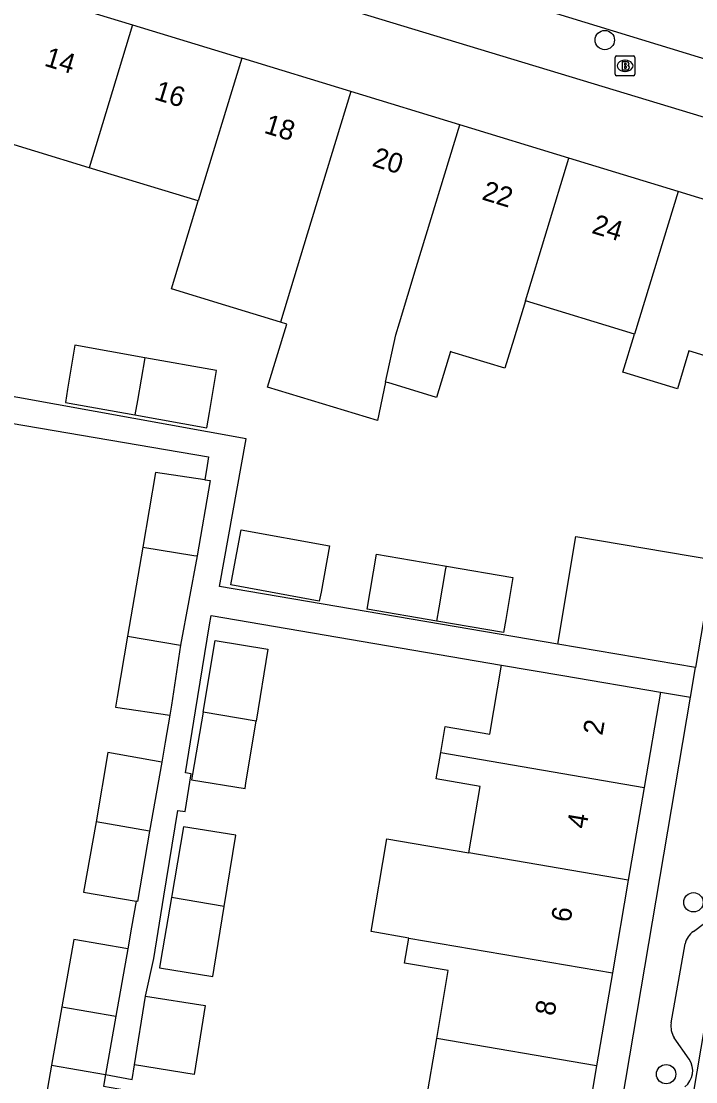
# Model space of a CAD drawing. Extents: x 159822 to 160765, y 380693 to 381634.
# Drawn here: x 160097.4 to 160131.4, y 381015 to 381068.6 of the extents above; entities that cross this region are included whole.
import ezdxf

# ---------------------------------------------------------------- set-up
doc = ezdxf.new("R2010")
doc.units = 0
for name, color, linetype in [('IMGEO_Boom', 7, 'Continuous'), ('IMGEO_Brandkraan', 7, 'Continuous'), ('IMGEO_Pand', 7, 'Continuous'), ('IMGEO_Pand_nummerreeks', 7, 'Continuous'), ('IMGEO_Rijbaan_lokaal_open', 7, 'Continuous'), ('IMGEO_Voetpad_open', 7, 'Continuous')]:
    doc.layers.add(name, color=color, linetype=linetype)

msp = doc.modelspace()

# ---------------------------------------------------------------- linework, layer by layer
at = {"layer": 'IMGEO_Boom'}
for centre in [(160126.848, 381067.609), (160131.325, 381024.082), (160129.945, 381015.406)]:
    msp.add_circle(centre, 0.489, dxfattribs=at)
at = {"layer": 'IMGEO_Brandkraan'}
for p, q in [((160127.371, 381065.881), (160127.371, 381066.733)), ((160127.446, 381066.807), (160128.298, 381066.807)), ((160128.372, 381066.733), (160128.372, 381065.881)), ((160127.859, 381066.587), (160127.884, 381066.587)), ((160128.298, 381065.807), (160127.446, 381065.807)), ((160127.882, 381066.027), (160127.857, 381066.027))]:
    msp.add_line(p, q, dxfattribs=at)
for points in [[(160127.371, 381065.881), (160127.371, 381066.733)], [(160127.446, 381066.807), (160128.298, 381066.807)], [(160128.372, 381066.733), (160128.372, 381065.881)], [(160127.719, 381066.507), (160127.719, 381066.107), (160127.932, 381066.107)], [(160127.95, 381066.507), (160127.719, 381066.507)], [(160127.898, 381066.426), (160127.844, 381066.426), (160127.844, 381066.35)], [(160127.844, 381066.35), (160127.897, 381066.35)], [(160127.906, 381066.274), (160127.844, 381066.274), (160127.844, 381066.193)], [(160127.844, 381066.193), (160127.906, 381066.193)], [(160128.298, 381065.807), (160127.446, 381065.807)]]:
    msp.add_lwpolyline(points, dxfattribs=at)
for centre, radius, start, end in [((160127.448, 381066.731), 0.0765, 91.552, 178.448), ((160127.448, 381066.731), 0.0765, 91.552, 178.448), ((160128.296, 381066.731), 0.0765, 1.552, 88.448), ((160128.296, 381066.731), 0.0765, 1.552, 88.448), ((160127.899, 381066.388), 0.0379, 267.8285, 90.9355), ((160127.907, 381066.233), 0.0404, 269.8759, 90.5077), ((160127.954, 381066.362), 0.145, 59.4692, 91.5367), ((160127.979, 381066.409), 0.0922, 285.5137, 58.1501), ((160127.984, 381066.217), 0.105, 301.3115, 78.989), ((160127.448, 381065.883), 0.0765, 181.552, 268.448), ((160127.448, 381065.883), 0.0765, 181.552, 268.448), ((160127.938, 381066.358), 0.251, 268.6676, 293.5347), ((160128.296, 381065.883), 0.0765, 271.552, 358.448), ((160128.296, 381065.883), 0.0765, 271.552, 358.448)]:
    msp.add_arc(centre, radius, start, end, dxfattribs=at)
for centre, major_axis, ratio, start_param, end_param in [((160127.858, 381066.307), (-0.387, 0.002), 0.722429, 4.712389, 7.853982), ((160127.883, 381066.307), (-0.39, 0.002), 0.717154, 1.570796, 4.712389)]:
    msp.add_ellipse(centre, major_axis=major_axis, ratio=ratio, start_param=start_param, end_param=end_param, dxfattribs=at)
at = {"layer": 'IMGEO_Pand'}
for points in [[(160097.493, 381070.056), (160103.002, 381068.374)], [(160103.002, 381068.374), (160100.802, 381061.166)], [(160103.002, 381068.374), (160108.511, 381066.692)], [(160108.511, 381066.692), (160106.311, 381059.484)], [(160114.02, 381065.01), (160108.511, 381066.692)], [(160114.02, 381065.01), (160111.82, 381057.802), (160110.466, 381053.365)], [(160119.528, 381063.328), (160114.02, 381065.01)], [(160115.779, 381050.346), (160116.29, 381052.725), (160116.477, 381053.337), (160117.327, 381056.12), (160119.528, 381063.328)], [(160125.037, 381061.646), (160119.528, 381063.328)], [(160100.802, 381061.166), (160095.297, 381062.848)], [(160122.836, 381054.438), (160125.037, 381061.646)], [(160130.546, 381059.963), (160125.037, 381061.646)], [(160106.311, 381059.484), (160100.802, 381061.166)], [(160130.546, 381059.963), (160128.345, 381052.755)], [(160136.209, 381058.234), (160130.546, 381059.963)], [(160110.466, 381053.365), (160107.708, 381054.207), (160104.956, 381055.047), (160106.311, 381059.484)], [(160122.836, 381054.438), (160122.246, 381052.507), (160121.799, 381051.043), (160119.127, 381051.859), (160119.06, 381051.88), (160118.352, 381049.56), (160116.325, 381050.179), (160115.94, 381050.297), (160115.779, 381050.346)], [(160128.345, 381052.755), (160122.836, 381054.438)], [(160115.779, 381050.346), (160115.361, 381048.398), (160109.818, 381050.091), (160110.788, 381053.267), (160110.466, 381053.365)], [(160134.008, 381051.026), (160131.094, 381051.916), (160130.512, 381050.01), (160127.763, 381050.849), (160128.345, 381052.755)], [(160103.616, 381051.564), (160100.084, 381052.203), (160099.718, 381049.989), (160099.605, 381049.308), (160103.119, 381048.683)], [(160103.616, 381051.564), (160103.244, 381049.407), (160103.119, 381048.683)], [(160103.119, 381048.683), (160106.753, 381048.037), (160106.88, 381048.807), (160107.23, 381050.933), (160103.616, 381051.564)], [(160106.655, 381045.415), (160104.156, 381045.786), (160103.511, 381042.003)], [(160106.655, 381045.415), (160106.913, 381045.377), (160106.263, 381041.564)], [(160112.942, 381042.069), (160112.515, 381039.745), (160112.43, 381039.281), (160107.964, 381040.102), (160108.049, 381040.566), (160108.477, 381042.89), (160112.942, 381042.069)], [(160124.468, 381037.113), (160125.393, 381042.554), (160132.354, 381041.37)], [(160103.511, 381042.003), (160102.745, 381037.51)], [(160103.511, 381042.003), (160106.089, 381041.592), (160106.263, 381041.564)], [(160106.263, 381041.564), (160105.416, 381037.055)], [(160118.365, 381038.278), (160114.849, 381038.882), (160115.324, 381041.652), (160118.853, 381041.047)], [(160118.853, 381041.047), (160122.209, 381040.471), (160121.848, 381038.362), (160121.735, 381037.701), (160118.365, 381038.278)], [(160118.365, 381038.278), (160118.478, 381038.94), (160118.817, 381040.927), (160118.853, 381041.047)], [(160132.354, 381041.37), (160131.429, 381035.928)], [(160102.745, 381037.51), (160102.223, 381034.444), (160102.136, 381033.938), (160104.882, 381033.53)], [(160102.745, 381037.51), (160105.416, 381037.055)], [(160106.556, 381033.686), (160107.171, 381037.295), (160109.824, 381036.863), (160109.232, 381033.229)], [(160105.416, 381037.055), (160104.969, 381034.037), (160104.882, 381033.53)], [(160131.429, 381035.928), (160124.468, 381037.113)], [(160118.565, 381031.636), (160118.79, 381032.956), (160121.034, 381032.572), (160121.63, 381036.057)], [(160121.63, 381036.057), (160124.727, 381035.528), (160129.655, 381034.686)], [(160129.655, 381034.686), (160128.834, 381029.882)], [(160106.556, 381033.686), (160106.022, 381030.554), (160105.973, 381030.264), (160108.678, 381029.824), (160108.725, 381030.115), (160109.232, 381033.229)], [(160109.232, 381033.229), (160106.556, 381033.686)], [(160104.469, 381031.153), (160101.753, 381031.636), (160101.157, 381028.14)], [(160119.974, 381026.576), (160120.547, 381029.931), (160118.338, 381030.309), (160118.565, 381031.636)], [(160118.565, 381031.636), (160128.834, 381029.882)], [(160104.469, 381031.153), (160103.853, 381027.681)], [(160128.834, 381029.882), (160128.034, 381025.2)], [(160101.157, 381028.14), (160100.526, 381024.588), (160103.184, 381024.136)], [(160103.853, 381027.681), (160101.157, 381028.14)], [(160103.853, 381027.681), (160103.247, 381024.125), (160103.184, 381024.136)], [(160107.631, 381023.865), (160108.217, 381027.466), (160105.569, 381027.897), (160104.96, 381024.321)], [(160116.949, 381022.275), (160115.045, 381022.6), (160115.845, 381027.281), (160119.974, 381026.576)], [(160128.034, 381025.2), (160119.974, 381026.576)], [(160128.034, 381025.2), (160127.234, 381020.518)], [(160104.96, 381024.321), (160104.426, 381021.189), (160104.355, 381020.772), (160107.056, 381020.333), (160107.124, 381020.751), (160107.631, 381023.865)], [(160107.631, 381023.865), (160104.96, 381024.321)], [(160118.359, 381017.215), (160118.944, 381020.637), (160116.734, 381021.014), (160116.949, 381022.275)], [(160116.949, 381022.275), (160127.234, 381020.518)], [(160102.756, 381021.728), (160100.036, 381022.211), (160099.43, 381018.798)], [(160102.756, 381021.728), (160102.153, 381018.334)], [(160127.234, 381020.518), (160126.434, 381015.835)], [(160103.093, 381015.871), (160103.649, 381019.347)], [(160103.649, 381019.347), (160106.664, 381018.865), (160106.108, 381015.388), (160103.093, 381015.871)], [(160099.43, 381018.798), (160098.909, 381015.866)], [(160099.43, 381018.798), (160102.153, 381018.334)], [(160102.153, 381018.334), (160101.629, 381015.384)], [(160115.347, 381012.91), (160115.593, 381014.354), (160117.806, 381013.976), (160118.359, 381017.215)], [(160126.434, 381015.835), (160118.359, 381017.215)], [(160098.909, 381015.866), (160098.547, 381013.826)], [(160098.909, 381015.866), (160101.629, 381015.384)], [(160101.629, 381015.384), (160101.525, 381014.799), (160103.071, 381014.534)], [(160126.434, 381015.835), (160125.634, 381011.153)]]:
    msp.add_lwpolyline(points, dxfattribs=at)
at = {"layer": 'IMGEO_Rijbaan_lokaal_open'}
msp.add_lwpolyline([(160122.694, 380964.146), (160128.881, 381000), (160134.55, 381033.44)], dxfattribs=at)
at = {"layer": 'IMGEO_Voetpad_open'}
for points in [[(160091.908, 381075.862), (160100.258, 381073.306), (160134.651, 381062.88)], [(160105.982, 381074.601), (160136.07, 381065.373)], [(160124.468, 381037.113), (160107.38, 381040.022), (160108.727, 381047.486), (160087.607, 381051.297)], [(160096.862, 381048.262), (160106.825, 381046.564), (160106.761, 381046.129), (160106.655, 381045.415)], [(160103.649, 381019.347), (160104.071, 381021.247), (160104.582, 381024.386), (160105.288, 381028.722), (160105.647, 381028.664), (160105.957, 381030.565), (160105.672, 381030.611), (160106.183, 381033.75), (160106.889, 381038.086), (160106.966, 381038.562), (160121.63, 381036.057)], [(160131.175, 381034.429), (160131.429, 381035.928)], [(160129.655, 381034.686), (160131.175, 381034.429)], [(160126.379, 381006.084), (160131.175, 381034.429)], [(160104.882, 381033.53), (160104.65, 381032.17), (160104.469, 381031.153)], [(160103.184, 381024.136), (160102.951, 381022.823), (160102.756, 381021.728)], [(160131.327, 381022.609), (160132.367, 381023.407)], [(160130.194, 381017.995), (160130.899, 381021.978)], [(160131.116, 381016.16), (160130.355, 381017.243)], [(160101.629, 381015.384), (160102.977, 381015.145), (160103.093, 381015.871)]]:
    msp.add_lwpolyline(points, dxfattribs=at)
for centre, radius, start, end in [((160131.941, 381021.732), 1.071, 124.9921, 166.7108), ((160131.305, 381017.84), 1.122, 172.0393, 212.1294), ((160130.241, 381015.588), 1.046, 308.452, 33.1715)]:
    msp.add_arc(centre, radius, start, end, dxfattribs=at)

# ---------------------------------------------------------------- texts
at = {"layer": 'IMGEO_Pand_nummerreeks'}
for s, rotation, p in [('14', 343.0194, (160098.492, 381066.323)), ('16', 343.0194, (160104.039, 381064.629)), ('18', 343.0194, (160109.588, 381062.934)), ('20', 343.0175, (160115.048, 381061.265)), ('22', 343.0175, (160120.59, 381059.573)), ('24', 343.0194, (160126.14, 381057.879)), ('2', 80.3034, (160126.721, 381032.476)), ('4', 80.3034, (160125.914, 381027.755)), ('6', 80.3034, (160125.107, 381023.032)), ('8', 80.3034, (160124.301, 381018.313))]:
    msp.add_text(s, height=1, rotation=rotation, dxfattribs=at).set_placement(p)

doc.saveas('drawing.dxf')
